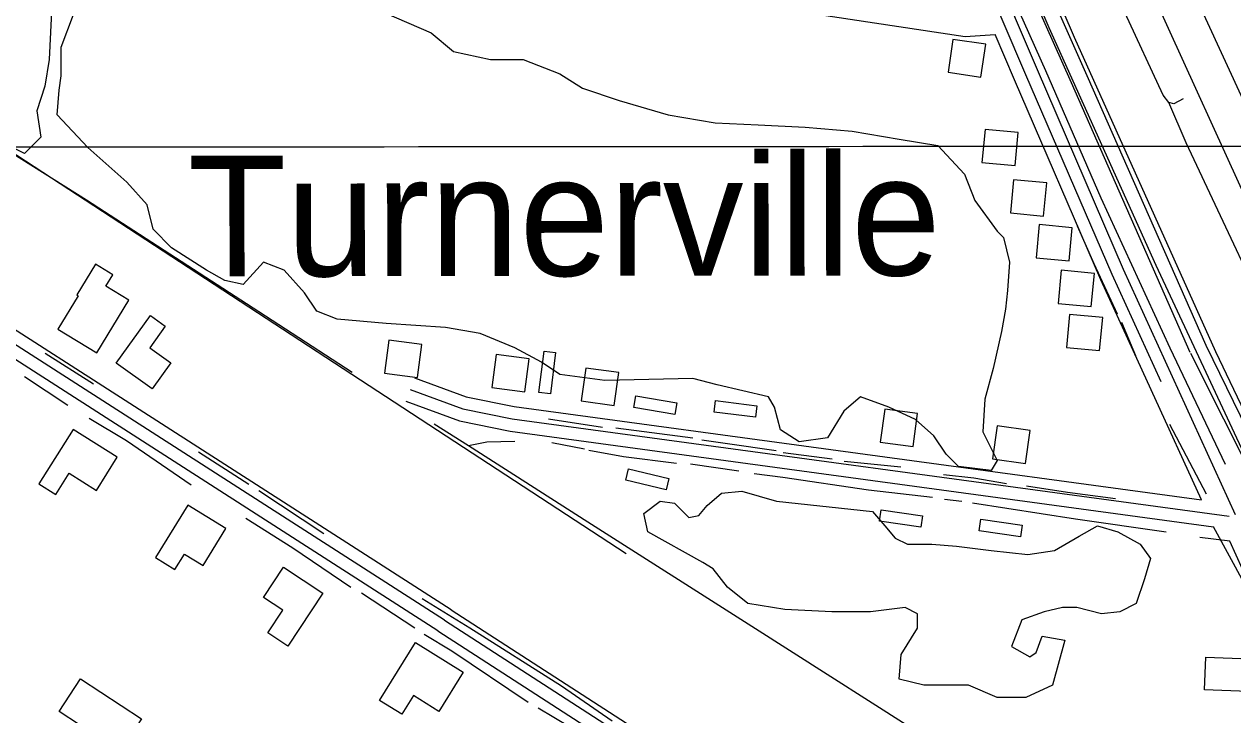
# Model space of a CAD drawing. Extents: x 3297772 to 3335630, y 634068 to 659439.
# Drawn here: x 3308055 to 3309508, y 653921 to 654752 of the extents above; entities that cross this region are included whole.
import ezdxf

# ---------------------------------------------------------------- set-up
doc = ezdxf.new("R2010")
doc.units = 0
for name, color, linetype in [('V-BLDG-OTLN', 7, 'Continuous'), ('V-GRID-MAJR', 7, 'Continuous'), ('V-RAIL-TRAK', 7, 'Continuous'), ('V-ROAD-CNTR', 7, 'Continuous'), ('V-SITE-VEGE', 7, 'Continuous'), ('V-TOPO-GNAM-IDEN', 7, 'Continuous'), ('V-TOPO-SHOR', 7, 'Continuous')]:
    doc.layers.add(name, color=color, linetype=linetype)

msp = doc.modelspace()

# ---------------------------------------------------------------- linework, layer by layer
at = {"layer": 'V-BLDG-OTLN'}
for points in [[(3309210.490541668, 654727.665517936), (3309170.892620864, 654733.3255066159), (3309165.2336321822, 654693.7275858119), (3309204.831552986, 654688.0685971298)], [(3309245.863470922, 654581.592810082), (3309249.6294633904, 654621.414730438), (3309209.806543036, 654625.1797229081), (3309206.041550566, 654585.357802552)], [(3309280.0354025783, 654520.9849312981), (3309283.8013950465, 654560.8068516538), (3309243.9784746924, 654564.5718441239), (3309240.213482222, 654524.7499237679)], [(3309310.840340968, 654467.09903907), (3309314.606333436, 654506.920959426), (3309274.7834130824, 654510.685951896), (3309271.0184206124, 654470.8640315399)], [(3308142.0676785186, 654356.6202600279), (3308180.6506013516, 654419.9761333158), (3308152.9366567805, 654436.853099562), (3308161.2276401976, 654450.4670723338), (3308140.572681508, 654463.0460471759), (3308118.1447263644, 654426.2191208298), (3308119.767723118, 654425.230122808), (3308095.318772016, 654385.107203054)], [(3309337.4492877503, 654412.1831489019), (3309341.215280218, 654452.005069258), (3309301.3923598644, 654455.770061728), (3309297.627367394, 654415.948141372)], [(3308208.720545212, 654313.1803469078), (3308165.4586317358, 654344.053285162), (3308206.53154959, 654401.6081700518), (3308224.467513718, 654388.8091956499), (3308205.8365509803, 654362.7002478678), (3308231.16150033, 654344.6282840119)], [(3309347.4182678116, 654359.25425476), (3309351.1842602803, 654399.0761751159), (3309311.361339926, 654402.8411675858), (3309307.596347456, 654363.0192472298)], [(3308487.811987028, 654332.0923090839), (3308527.461907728, 654326.806319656), (3308532.747897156, 654366.4552403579), (3308493.0989764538, 654371.741229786)], [(3308616.86572892, 654314.921343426), (3308656.51564962, 654309.6353539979), (3308661.8016390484, 654349.2842747), (3308622.152718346, 654354.570264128)], [(3308693.6035754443, 654356.8692595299), (3308687.269588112, 654307.2723587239), (3308673.3826158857, 654309.045355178), (3308679.7156032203, 654358.643255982)], [(3308724.4635137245, 654298.683375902), (3308764.1134344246, 654293.397386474), (3308769.399423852, 654333.0463071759), (3308729.7505031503, 654338.3322966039)], [(3308789.8453829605, 654304.74436378), (3308839.1502843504, 654296.437380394), (3308836.8242890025, 654282.631408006), (3308787.5193876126, 654290.938391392)], [(3308885.916190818, 654299.208374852), (3308935.5240916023, 654292.9573873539), (3308933.774095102, 654279.0674151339), (3308884.166194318, 654285.318402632)], [(3309083.5847954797, 654249.38947449), (3309123.202716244, 654243.873485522), (3309128.718705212, 654283.491406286), (3309089.1007844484, 654289.0073952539)], [(3308166.733629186, 654231.1395109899), (3308113.5387355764, 654264.5014442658), (3308072.5378175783, 654199.1265750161), (3308092.76677712, 654186.4396003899), (3308108.785745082, 654211.981549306), (3308141.7526791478, 654191.3065906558)], [(3309218.7525251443, 654229.2125148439), (3309258.370445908, 654223.6965258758), (3309263.886434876, 654263.3144466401), (3309224.268514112, 654268.8304356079)], [(3308781.04040057, 654217.090539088), (3308829.6893032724, 654205.5445621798), (3308826.456309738, 654191.923589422), (3308777.808407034, 654203.4685663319)], [(3308251.6054594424, 654173.565626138), (3308212.7545371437, 654110.6987518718), (3308236.110490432, 654096.2657807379), (3308247.5004676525, 654114.6977438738), (3308269.78642308, 654100.926771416), (3308297.245368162, 654145.3636825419)], [(3309084.94479276, 654168.038637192), (3309134.4236938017, 654160.8406515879), (3309132.407697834, 654146.986679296), (3309082.928796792, 654154.1846648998)], [(3309204.7105532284, 654156.6476599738), (3309254.186454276, 654149.4266744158), (3309252.16445832, 654135.5727021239), (3309202.688557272, 654142.7936876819)], [(3308413.645135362, 654067.8438375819), (3308371.8422189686, 654003.9929652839), (3308347.600267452, 654019.863933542), (3308365.60123145, 654047.358878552), (3308342.5582775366, 654062.4448483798), (3308366.36122993, 654098.8007756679)], [(3308482.0399985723, 653938.7000958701), (3308525.132912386, 654008.4109564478), (3308582.6557973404, 653972.8520275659), (3308553.399855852, 653925.5251222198), (3308522.621917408, 653944.5520841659), (3308508.783945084, 653922.1681289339)], [(3309475.1750122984, 653990.941991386), (3309569.729823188, 653987.020999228), (3309568.1018264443, 653947.752077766), (3309473.547015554, 653951.672069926)], [(3308170.1216224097, 653877.5602181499), (3308096.9517687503, 653925.362122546), (3308122.620717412, 653964.653043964), (3308195.790571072, 653916.8511395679)]]:
    msp.add_lwpolyline(points, close=True, dxfattribs=at)
at = {"layer": 'V-GRID-MAJR'}
msp.add_spline([(3301871.984, 654599.909), (3307131.646, 654603.3520000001), (3312391.307, 654607.559), (3317650.968, 654612.532), (3322910.628, 654618.27), (3328170.287, 654624.772), (3333429.9450000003, 654632.04), (3333429.946, 654632.04)], degree=3, dxfattribs=at)
at = {"layer": 'V-RAIL-TRAK'}
for points in [[(3308967.794, 655522.4010000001), (3309048.2600000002, 655319.254), (3309168.17, 655024.545), (3309286.5100000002, 654747.5430000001), (3309414.872, 654462.09), (3309546.311, 654180.492), (3309697.046, 653874.29), (3309822.957, 653627.807), (3309836.166, 653601.947), (3309996.901, 653301.9230000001), (3310094.165, 653134.308), (3310117.42, 653094.231), (3310278.09, 652828.859), (3310372.329, 652673.484), (3310407.853, 652618.876), (3310451.093, 652556.582), (3310502.055, 652485.254)], [(3310638.063, 652262.458), (3310502.055, 652485.254), (3310365.3079440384, 652729.1197948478), (3310143.6760827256, 653090.3680317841), (3310112.5120827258, 653145.615031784), (3309788.945010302, 653746.688642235), (3309638.473571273, 654040.7056401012), (3309486.947571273, 654357.6886401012), (3309317.226094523, 654735.4828181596), (3309215.905094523, 654971.7038181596), (3309093.5130334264, 655272.0517172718), (3308992.140694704, 655521.8382864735)]]:
    msp.add_lwpolyline(points, dxfattribs=at)
at = {"layer": 'V-ROAD-CNTR'}
msp.add_line((3309840.2372821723, 653489.5449941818), (3309484.5089936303, 654147.5866780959), dxfattribs=at)
for points in [[(3308143.288676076, 657639.97269331), (3308706.537549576, 656176.533620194), (3309029.197904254, 655354.4692643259), (3309137.1136884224, 655088.0387971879), (3309221.658519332, 654887.3981984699), (3309313.186336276, 654681.5876100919), (3309456.0680505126, 654357.2222588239)], [(3308165.568631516, 657639.9956932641), (3308725.926510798, 656184.0696051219), (3309048.5208656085, 655362.174248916), (3309156.33964997, 655095.9827812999), (3309240.748481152, 654895.6641819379), (3309332.208298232, 654690.0065932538), (3309475.105012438, 654365.6082420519)], [(3308259.920442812, 657640.0916930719), (3308578.797805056, 656818.425336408), (3308820.0933224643, 656196.9665793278), (3308890.8721809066, 656014.5649441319), (3308959.71504322, 655833.9593053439), (3309064.622833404, 655569.0288352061), (3309151.7526591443, 655362.5852480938), (3309233.3144960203, 655174.986623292), (3309361.9272387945, 654895.7561817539), (3309583.556795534, 654409.1841548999)], [(3308331.837298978, 657640.164692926), (3308585.957790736, 656988.3259966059), (3308906.4641497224, 656155.764661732), (3309129.581703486, 655593.525786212), (3309254.783453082, 655266.0924410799), (3309336.81428902, 655066.0578411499), (3309401.5711595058, 654917.80313766), (3309616.6097294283, 654450.785071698)], [(3309421.468119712, 654321.611330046), (3309362.5482375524, 654450.5320722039), (3309258.823445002, 654690.72359182), (3309100.0837624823, 655061.975849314), (3308919.944122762, 655515.117943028), (3308799.8283629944, 655810.1123530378), (3308706.3025500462, 656070.4908322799)], [(3309510.8989408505, 654161.8536495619), (3309376.2562101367, 654456.62406002), (3309272.6054174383, 654696.6455799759), (3309113.951734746, 655067.695837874), (3308933.86009493, 655520.7169318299), (3308813.8393349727, 655815.4783423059), (3308720.419521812, 656075.5618221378)], [(3307422.195118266, 655162.7366477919), (3307403.22315621, 655045.5018822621), (3307413.451135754, 655018.42293642), (3307421.69811926, 655003.376966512), (3307431.755099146, 654986.355000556), (3307448.545065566, 654971.105031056), (3307478.355005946, 654961.926049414), (3307578.9298047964, 654946.2300808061), (3307789.1983842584, 654910.6911518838), (3307880.6542013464, 654897.2641787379), (3307904.27215411, 654896.5921800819), (3307926.0261106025, 654896.4671803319), (3307965.1500323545, 654904.287164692), (3307990.189982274, 654903.940165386), (3308036.0368905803, 654903.837165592), (3308351.203260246, 654863.1162470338), (3309186.0245906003, 654736.689499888), (3309221.821519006, 654739.106495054)], [(3308778.5284055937, 654114.8757435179), (3307942.753077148, 654661.204650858), (3307859.774243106, 654701.172570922), (3307808.0553465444, 654719.8795335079), (3307718.5545255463, 654738.586496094), (3307664.634633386, 654748.856475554), (3307582.2747981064, 654751.4624703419), (3307526.5069096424, 654750.726471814), (3307448.7440651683, 654742.0614891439), (3307368.870224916, 654723.3525265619), (3307295.749371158, 654703.9025654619), (3307216.399529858, 654674.0286252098), (3307169.6866232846, 654648.452676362), (3307127.1767083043, 654626.421720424), (3307091.507779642, 654604.649763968), (3307036.005890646, 654560.5828521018), (3306993.6019754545, 654519.251934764), (3306944.598073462, 654464.5840440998), (3306900.948160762, 654406.2621607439), (3306794.5643735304, 654242.59448808), (3306527.500907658, 653799.4923742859)], [(3309469.7580231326, 654179.862613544), (3309348.840264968, 654444.440084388), (3309245.0414725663, 654684.801603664), (3309221.821519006, 654739.106495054)], [(3308568.2018262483, 654047.7618777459), (3307621.864718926, 654655.2056628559), (3307609.616743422, 654661.9936492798), (3307597.4667677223, 654666.727639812), (3307580.2898020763, 654671.4636303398), (3307562.2358381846, 654667.1386389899), (3307549.404863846, 654660.106653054), (3307530.0189026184, 654646.097681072), (3307331.909298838, 654341.7872896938)], [(3308560.098842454, 654035.138902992), (3307614.169734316, 654642.3206886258), (3307603.229756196, 654648.3836764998), (3307592.7377771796, 654652.471668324), (3307580.0268026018, 654655.976661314), (3307567.6838272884, 654653.019667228), (3307557.433847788, 654647.4016784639), (3307541.066880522, 654635.5747021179), (3307344.480273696, 654333.603306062)], [(3308551.99585866, 654022.5159282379), (3307606.474749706, 654629.4357143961), (3307596.84276897, 654634.7737037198), (3307588.0087866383, 654638.215696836), (3307579.763803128, 654640.489692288), (3307573.131816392, 654638.9006954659), (3307565.46283173, 654634.6967038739), (3307552.114858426, 654625.0517231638), (3307357.051248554, 654325.4193224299)], [(3309475.105012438, 654365.6082420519), (3309639.8086830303, 654028.2819167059), (3309845.212272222, 653623.0337272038), (3310156.59264946, 653066.2808407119), (3310529.655903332, 652450.629072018), (3310984.2979940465, 651694.862583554), (3311699.487563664, 650488.0039972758), (3311962.5750374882, 650063.0368472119), (3312156.5306495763, 649765.917441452), (3312337.3872878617, 649482.2870087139), (3312484.708993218, 649240.86949155), (3312633.317696, 648977.5540181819), (3312720.01252261, 648826.4743203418), (3312839.2422841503, 648598.645776), (3313001.19196025, 648301.9423694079), (3313200.674561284, 647917.119139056), (3313378.6912052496, 647569.061835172), (3313539.7338831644, 647260.121453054), (3313882.197198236, 646589.3307946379), (3314289.665383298, 645809.51135428)], [(3309456.5430495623, 654356.276260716), (3309814.6743332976, 653643.508686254), (3310167.1576283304, 653021.620930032), (3310349.1622643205, 652714.278544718), (3310409.670143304, 652621.114731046), (3310511.347939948, 652480.1470129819)], [(3308524.026914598, 654326.521320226), (3308586.1257904, 654303.758365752), (3308643.9026748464, 654291.880389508), (3309469.7580231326, 654179.862613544)], [(3308518.864924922, 654312.437348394), (3308582.011798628, 654289.2903946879), (3308641.381679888, 654277.0854190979), (3309503.287956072, 654160.1776529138)], [(3308513.7029352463, 654298.3533765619), (3308577.8978068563, 654274.8224236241), (3308638.86068493, 654262.2904486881), (3309484.5089936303, 654147.5866780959)], [(3308568.2418261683, 654047.7358777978), (3309836.890288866, 653227.652517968), (3309850.2112622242, 653218.594536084), (3309863.3032360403, 653205.502562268), (3309877.1682083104, 653184.7446037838), (3309883.7911950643, 653174.7706237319), (3309905.584151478, 653133.0527071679), (3309918.0041266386, 653104.9067634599)], [(3308560.098842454, 654035.138902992), (3309828.6003054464, 653215.1505429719), (3309840.606281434, 653206.9865593), (3309851.651259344, 653195.9415813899), (3309864.68323328, 653176.429620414), (3309870.8602209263, 653167.1276390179), (3309892.060178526, 653126.5447201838), (3309904.2811540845, 653098.8507755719)], [(3308551.95585874, 654022.541928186), (3309820.3103220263, 653202.648567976), (3309831.001300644, 653195.378582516), (3309839.9992826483, 653186.380600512), (3309852.1982582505, 653168.1146370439), (3309857.929246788, 653159.484654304), (3309878.536205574, 653120.0367331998), (3309890.55818153, 653092.794787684)]]:
    msp.add_lwpolyline(points, dxfattribs=at)
at = {"layer": 'V-SITE-VEGE'}
for points in [[(3308030.682, 654905.728), (3308060.157, 654895.898), (3308074.896, 654888.523), (3308079.808, 654861.485), (3308087.176, 654829.532), (3308087.176, 654758.25), (3308084.721, 654709.089), (3308079.808, 654677.136), (3308069.985, 654647.639), (3308074.896, 654615.686), (3308055.2460000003, 654596.0210000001), (3308030.682, 654608.311)], [(3308487.544, 654765.622), (3308544.038, 654741.042), (3308571.055, 654718.922), (3308615.267, 654709.089), (3308654.569, 654709.089), (3308698.779, 654691.882), (3308725.8000000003, 654674.677), (3308770.0100000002, 654659.929), (3308828.9620000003, 654642.724), (3308885.458, 654632.8910000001), (3308937.037, 654630.434), (3308993.529, 654627.974), (3309050.023, 654623.059), (3309106.515, 654613.2270000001), (3309153.187, 654605.854), (3309185.115, 654571.441), (3309197.397, 654539.486), (3309224.416, 654502.616), (3309231.785, 654495.243), (3309239.154, 654465.748), (3309236.696, 654431.336), (3309234.241, 654409.213), (3309229.327, 654382.175), (3309219.503, 654337.93), (3309209.679, 654301.062), (3309207.219, 654261.734), (3309224.416, 654227.322), (3309217.048, 654215.032), (3309177.7460000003, 654219.947), (3309163.009, 654234.697), (3309148.272, 654256.817), (3309126.166, 654276.482), (3309094.235, 654291.23), (3309059.849, 654303.52), (3309040.199, 654286.3150000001), (3309020.548, 654254.36), (3308986.162, 654249.444), (3308964.054, 654264.192), (3308956.685, 654291.23), (3308949.3170000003, 654303.52), (3308887.911, 654318.267), (3308858.437, 654325.642), (3308752.8170000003, 654323.185), (3308698.779, 654330.558), (3308676.6750000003, 654345.305), (3308644.742, 654362.512), (3308602.988, 654379.718), (3308561.231, 654387.093), (3308489.999, 654392.008), (3308431.0500000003, 654396.925), (3308406.488, 654406.755), (3308391.751, 654428.878), (3308367.187, 654455.916), (3308342.625, 654465.748), (3308318.0640000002, 654438.71), (3308295.958, 654443.626), (3308273.8510000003, 654455.916), (3308232.095, 654482.953), (3308209.989, 654505.078), (3308202.62, 654534.571), (3308178.058, 654561.609), (3308131.3880000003, 654603.3960000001), (3308094.5470000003, 654642.724), (3308097.003, 654672.221), (3308099.458, 654689.424), (3308099.458, 654723.837), (3308114.196, 654763.165)]]:
    msp.add_lwpolyline(points, dxfattribs=at)
msp.add_lwpolyline([(3309074.585, 654165.872), (3309089.322, 654148.666), (3309101.6040000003, 654133.919), (3309116.341, 654126.544), (3309145.816, 654126.544), (3309175.291, 654124.086), (3309217.048, 654119.169), (3309261.2600000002, 654114.254), (3309293.19, 654119.169), (3309322.665, 654136.376), (3309344.771, 654148.666), (3309369.335, 654141.292), (3309396.352, 654126.544), (3309408.634, 654109.339), (3309401.265, 654084.759), (3309391.441, 654055.261), (3309371.79, 654045.431), (3309349.684, 654042.973), (3309320.2090000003, 654050.346), (3309303.014, 654050.346), (3309280.9080000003, 654045.431), (3309253.8910000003, 654035.598), (3309241.609, 654003.6460000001), (3309263.715, 653991.355), (3309271.0840000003, 653996.2710000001), (3309278.453, 654015.936), (3309305.472, 654011.018), (3309290.735, 653956.9450000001), (3309258.802, 653942.1950000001), (3309224.416, 653942.1950000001), (3309190.028, 653956.9450000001), (3309135.992, 653956.9450000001), (3309106.515, 653964.318), (3309108.973, 653993.813), (3309128.6210000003, 654025.7660000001), (3309128.6210000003, 654042.973), (3309113.886, 654050.346), (3309072.129, 654045.431), (3309025.4590000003, 654045.431), (3308968.967, 654047.888), (3308924.755, 654055.261), (3308900.191, 654074.926), (3308882.998, 654097.049), (3308870.716, 654104.421), (3308804.398, 654141.292), (3308799.483, 654163.414), (3308819.1380000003, 654178.162), (3308836.3310000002, 654175.704), (3308853.524, 654158.4990000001), (3308865.803, 654160.957), (3308875.63, 654173.247), (3308892.821, 654187.992), (3308917.386, 654190.452), (3308959.145, 654178.162)], close=True, dxfattribs=at)
at = {"layer": 'V-TOPO-SHOR'}
for p, q in [((3309391.134, 654353.063), (3309374.182, 654392.921)), ((3308138.024, 654318.986), (3308080.041, 654355.734)), ((3308107.234, 654293.356), (3308055.27, 654327.858)), ((3308749.8170000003, 654266.893), (3308685.051, 654276.7930000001)), ((3309475.829, 654186.757), (3309431.946, 654270.291)), ((3308728.202, 654240.808), (3308689.065, 654248.404)), ((3308324.785, 654198.238), (3308264.539, 654237.238)), ((3309025.84, 654228.87), (3308967.245, 654236.468)), ((3308913.894, 654214.307), (3308855.578, 654222.634)), ((3309108.336, 654219.005), (3309040.492, 654225.8150000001)), ((3308415.1550000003, 654138.988), (3308336.836, 654190.7390000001)), ((3309181.687, 654177.986), (3309160.969, 654180.2490000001)), ((3308524.43, 654025.6140000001), (3308460.418, 654067.617))]:
    msp.add_line(p, q, dxfattribs=at)
for points in [[(3308449.127, 654333.064), (3308336.92, 654405.813), (3308129.824, 654540.064), (3307949.094, 654653.302), (3307669.7120000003, 654831.04), (3307458.096, 654969.042), (3307316.608, 655059.334), (3307196.032, 655136.282), (3306917.398, 655315.527), (3306814.977, 655383.031), (3306546.019, 655556.687)], [(3309498.861, 654222.247), (3309432.409, 654362.023), (3309349.3340000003, 654542.386), (3309282.858, 654695.704), (3309212.614, 654852.773), (3309141.591, 655023.38), (3309044.112, 655264.64)], [(3309447.949, 654661.973), (3309436.679, 654655.936), (3309430.6580000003, 654657.429), (3309423.873, 654666.442), (3309377.805, 654765.6410000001), (3309290.02, 654962.11)], [(3309879.1, 653680.78), (3309844.35, 653761.949), (3309780.151, 653903.988), (3309727.301, 654009.943), (3309663.86, 654148.974), (3309620.805, 654246.674), (3309578.509, 654339.11), (3309451.644, 654608.897), (3309430.6580000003, 654657.429)], [(3309368.794, 654402.885), (3309341.0640000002, 654463.436), (3309321.037, 654508.658)], [(3308255.589, 654197.358), (3308178.017, 654250.616), (3308132.836, 654277.609)], [(3309630.6720000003, 653580.858), (3309515.454, 653654.355), (3309333.974, 653765.334), (3309164.529, 653877.841), (3308929.576, 654027.834), (3308732.276, 654153.076), (3308588.7600000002, 654244.664), (3308547.776, 654270.819)], [(3308858.5270000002, 654253.993), (3308799.929, 654261.591), (3308766.006, 654266.154)], [(3308644.5700000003, 654249.856), (3308610.819, 654249.027), (3308588.7600000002, 654244.664)], [(3308958.7600000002, 654238.764), (3308900.163, 654247.134), (3308869.322, 654251.701)], [(3308838.7, 654223.371), (3308775.0130000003, 654231.6900000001), (3308733.576, 654239.282)], [(3309146.39, 654182.522), (3309069.661, 654191.584), (3308966.839, 654206.733), (3308932.31, 654211.272)], [(3309235.557, 654199.201), (3309196.234, 654206.064), (3309159.999, 654209.85)], [(3309366.631, 654180.9450000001), (3309308.804, 654188.545), (3309259.46, 654196.162)], [(3309427.234, 654140.855), (3309318.272, 654156.76), (3309194.731, 654175.708)], [(3308447.62, 654074.363), (3308377.5810000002, 654121.616), (3308321.1010000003, 654157.6140000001)], [(3309519.369, 654096.537), (3309503.964, 654130.259), (3309467.901, 654134.795)], [(3308761.5700000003, 653913.986), (3308700.5670000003, 653955.995), (3308590.622, 654025.7390000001), (3308533.39, 654060.983)], [(3308660.739, 653936.363), (3308568.86, 653997.868), (3308535.727, 654018.115)], [(3308782.736, 653857.615), (3308710.436, 653907.121), (3308672.785, 653929.616)]]:
    msp.add_lwpolyline(points, dxfattribs=at)

# ---------------------------------------------------------------- texts
at = {"layer": 'V-TOPO-GNAM-IDEN'}
msp.add_text('Turnerville', height=144.99971199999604, rotation=0.0733610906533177, dxfattribs=at).set_placement((3308251.52145961, 654448.500076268))

doc.saveas('drawing.dxf')
